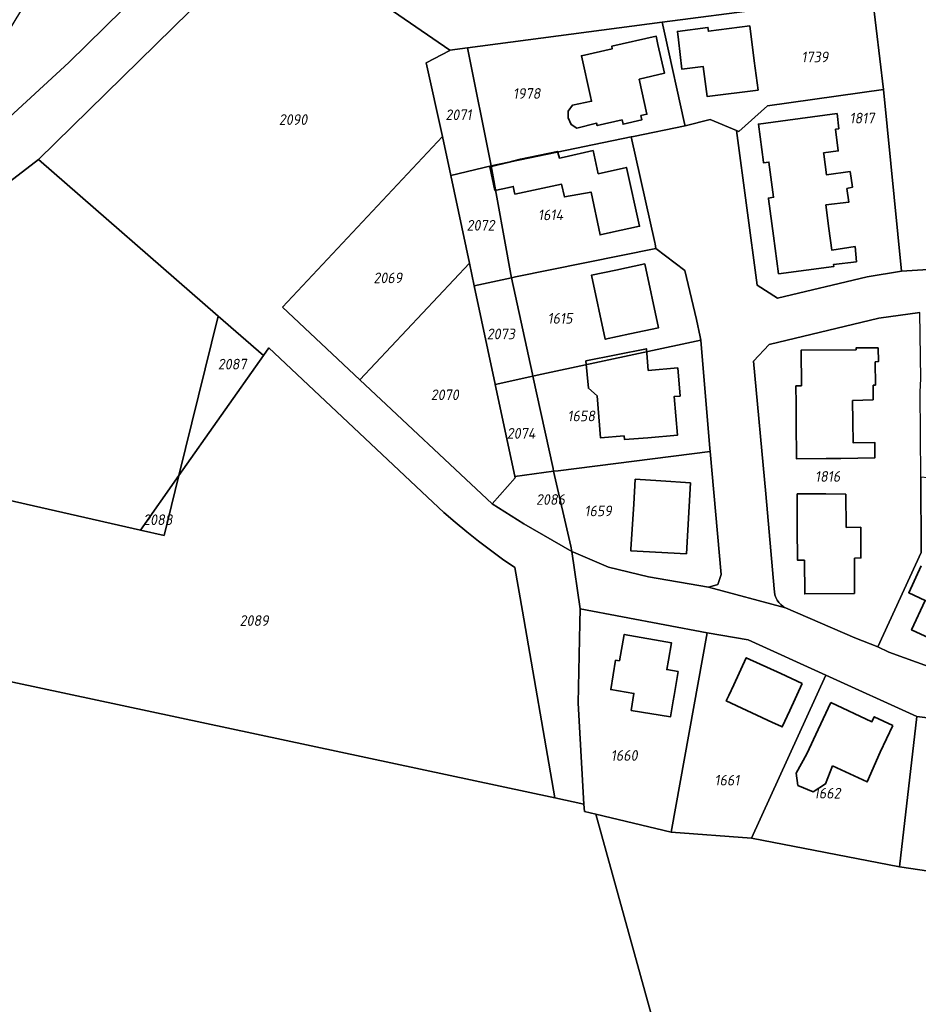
# Model space of a CAD drawing. Extents: x 177930 to 190767, y 381068 to 392034.
# Tile 284 of 318: x 181770 to 181922, y 390168 to 390335. Entities that reach past the tile are written whole.
import ezdxf
from ezdxf.enums import TextEntityAlignment as Align

# ---------------------------------------------------------------- set-up
doc = ezdxf.new("R2010")
doc.units = 0
for name, color, linetype, lineweight in [('B-XX-KG-GRENS_PERCEEL-GV', 150, 'Continuous', 25), ('B-XX-KG-GRENS_PERCEEL-S', 150, 'Continuous', 25), ('B-XX-OG-BEBOUWING-G', 7, 'Continuous', 35)]:
    doc.layers.add(name, color=color, linetype=linetype, lineweight=lineweight)
doc.styles.add('NLCS-ISO', font='NLCS-ISO.ttf', dxfattribs={"height": 1.8})

# ---------------------------------------------------------------- blocks, each defined once
blk = doc.blocks.new('SKG-PERCEELNUMMER-SO')
at = {"layer": 'DefPoints'}
blk.add_point((0, 0), dxfattribs=at)
at = {"style": 'NLCS-ISO', "oblique": 10, "flags": 1}
blk.add_attdef('GEMEENTECODE', text='', height=1.8, dxfattribs=at).set_placement((-0.5, 2.55), align=Align.MIDDLE_RIGHT)
blk.add_attdef('SECTIE', text='', height=1.8, dxfattribs=at).set_placement((0.5, 2.5), align=Align.MIDDLE_LEFT)
at = {"style": 'NLCS-ISO', "oblique": 10}
blk.add_attdef('PERCEELNUMMER', text='', height=1.8, dxfattribs=at).set_placement((0, 0), align=Align.MIDDLE_CENTER)

msp = doc.modelspace()

# ---------------------------------------------------------------- linework, layer by layer
at = {"layer": 'B-XX-KG-GRENS_PERCEEL-GV'}
for points in [[(181948.075, 390305.275), (181948.243, 390314.034), (181948.409, 390323.018), (181948.442, 390327.533), (181948.369, 390332.573), (181948.163, 390341.304), (181947.915, 390341.273), (181947.205, 390350.104), (181946.517, 390358.496), (181945.8, 390367.248), (181945.344, 390372.603), (181925.454, 390373.407), (181926.437, 390396.357), (181928.715, 390398.321), (181912.57, 390399.254), (181915.236, 390378.847), (181916.583, 390368.938), (181917.931, 390359.018), (181919.258, 390349.099), (181920.585, 390339.187), (181914.105, 390338.32), (181915.93, 390322.754), (181918.975, 390292.056), (181947.932, 390293.871)], [(181894.651, 390345.811), (181893.267, 390355.714), (181892.531, 390360.979), (181871.432, 390357.501), (181865.681, 390396.085), (181843.122, 390392.415), (181850.221, 390338.525), (181838.613, 390336.7), (181814.876, 390353.719), (181813.017, 390349.849), (181842.81, 390329.372), (181845.784, 390329.764), (181878.58, 390334.083), (181895.969, 390336.374)], [(181789.273, 390384.642), (181794.34, 390375.774), (181762.136, 390322.44), (181767.104, 390316.775), (181778.486, 390327.3), (181802.86, 390351.282), (181806.482, 390357.47), (181812.113, 390367.778), (181813.887, 390372.365), (181821.202, 390389.479)], [(181812.228, 390279.115), (181839.939, 390253.086), (181841.795, 390251.366), (181843.693, 390249.694), (181845.633, 390248.069), (181847.612, 390246.493), (181849.63, 390244.966), (181851.686, 390243.491), (181853.777, 390242.067), (181855.047, 390234.726), (181860.507, 390203.181), (181865.415, 390202.133), (181864.414, 390219.196), (181864.733, 390232.689), (181864.79, 390235.091), (181863.376, 390244.762), (181855.288, 390249.434), (181849.899, 390252.814), (181827.615, 390273.715), (181814.527, 390286.018), (181841.532, 390314.797), (181838.764, 390327.212), (181842.801, 390329.329), (181842.81, 390329.372), (181813.017, 390349.849), (181773.381, 390310.935), (181803.723, 390284.477), (181811.331, 390277.841)], [(181886.677, 390317.651), (181891.154, 390315.819), (181891.536, 390315.663), (181896.403, 390320.007), (181915.93, 390322.754), (181914.105, 390338.32), (181895.86, 390335.879), (181895.969, 390336.374), (181878.58, 390334.083), (181879.031, 390332.057), (181882.382, 390317.004), (181882.465, 390316.631)], [(181873.787, 390314.806), (181882.465, 390316.631), (181882.382, 390317.004), (181879.031, 390332.057), (181878.58, 390334.083), (181845.784, 390329.764), (181849.771, 390309.828), (181873.388, 390314.723)], [(181849.771, 390309.828), (181845.784, 390329.764), (181842.81, 390329.372), (181842.801, 390329.329), (181838.764, 390327.212), (181841.532, 390314.797), (181842.93, 390308.238)], [(181891.154, 390315.819), (181894.656, 390289.721), (181898.051, 390287.508), (181913.198, 390291.147), (181918.975, 390292.056), (181915.93, 390322.754), (181896.403, 390320.007), (181891.536, 390315.663)], [(181827.615, 390273.715), (181846.09, 390293.42), (181842.93, 390308.238), (181841.532, 390314.797), (181814.527, 390286.018)], [(181853.199, 390290.97), (181853.885, 390291.108), (181877.561, 390295.892), (181877.404, 390296.714), (181877.362, 390296.902), (181873.388, 390314.723), (181849.771, 390309.828), (181853.097, 390291.532)], [(181790.584, 390248.358), (181797.075, 390257.582), (181803.723, 390284.477), (181773.381, 390310.935), (181737.72, 390283.516), (181738.646, 390282.497), (181713.147, 390265.998)], [(181846.904, 390289.588), (181853.199, 390290.97), (181853.097, 390291.532), (181849.771, 390309.828), (181842.93, 390308.238), (181846.09, 390293.42)], [(181856.778, 390274.38), (181857.526, 390274.54), (181885.126, 390280.454), (181885.009, 390281.004), (181884.394, 390283.917), (181882.442, 390292.211), (181877.561, 390295.892), (181853.885, 390291.108), (181853.199, 390290.97), (181856.706, 390274.71)], [(181849.899, 390252.814), (181853.793, 390257.18), (181853.741, 390257.421), (181853.727, 390257.488), (181850.439, 390272.957), (181850.426, 390273.019), (181846.904, 390289.588), (181846.09, 390293.42), (181827.615, 390273.715)], [(181850.439, 390272.957), (181856.778, 390274.38), (181856.706, 390274.71), (181853.199, 390290.97), (181846.904, 390289.588), (181850.426, 390273.019)], [(181899.435, 390235.246), (181911.128, 390230.202), (181914.998, 390228.663), (181922.29, 390244.581), (181922.232, 390257.286), (181922.148, 390271.7), (181922.255, 390273.886), (181922.069, 390285.13), (181915.174, 390284.173), (181896.644, 390279.686), (181894.019, 390276.89), (181896.087, 390254.524), (181897.527, 390238.453), (181897.547, 390237.963), (181897.637, 390237.481), (181897.793, 390237.016), (181898.014, 390236.578), (181898.294, 390236.172), (181898.629, 390235.81), (181899.011, 390235.499)], [(181803.723, 390284.477), (181797.075, 390257.582), (181811.331, 390277.841)], [(181860.3, 390258.313), (181861.071, 390258.41), (181886.701, 390261.628), (181886.657, 390262.149), (181885.126, 390280.454), (181857.526, 390274.54), (181856.778, 390274.38), (181860.202, 390258.759)], [(181860.507, 390203.181), (181855.047, 390234.726), (181853.777, 390242.067), (181851.686, 390243.491), (181849.63, 390244.966), (181847.612, 390246.493), (181845.633, 390248.069), (181843.693, 390249.694), (181841.795, 390251.366), (181839.939, 390253.086), (181812.228, 390279.115), (181811.331, 390277.841), (181797.075, 390257.582), (181794.571, 390247.451), (181790.584, 390248.358), (181713.147, 390265.998), (181712.009, 390265.425), (181699.715, 390258.17), (181691.019, 390253.604), (181684.133, 390250.235), (181679.433, 390248.622), (181671.236, 390246.392), (181664.974, 390245.245), (181664.123, 390245.12)], [(181853.741, 390257.421), (181860.3, 390258.313), (181860.202, 390258.759), (181856.778, 390274.38), (181850.439, 390272.957), (181853.727, 390257.488)], [(181886.416, 390238.771), (181887.446, 390239.057), (181887.985, 390239.207), (181888.57, 390240.908), (181886.701, 390261.628), (181861.071, 390258.41), (181860.3, 390258.313), (181863.176, 390245.641), (181863.376, 390244.762), (181864.031, 390244.483), (181869.546, 390242.138), (181876.281, 390240.517)], [(181790.584, 390248.358), (181794.571, 390247.451), (181797.075, 390257.582)], [(181855.288, 390249.434), (181863.376, 390244.762), (181863.176, 390245.641), (181860.3, 390258.313), (181853.741, 390257.421), (181853.793, 390257.18), (181849.899, 390252.814)], [(181930.528, 390256.532), (181922.232, 390257.286), (181922.29, 390244.581), (181914.998, 390228.663), (181916.839, 390227.801), (181924.182, 390225.137), (181926.008, 390229.078), (181929.214, 390237.177), (181930.94, 390240.972), (181932.001, 390256.381)], [(181747.49, 389919.638), (181942.456, 389929.319), (181936.143, 389952.125), (181867.405, 390200.45), (181865.486, 390200.914), (181865.415, 390202.133), (181860.507, 390203.181), (181664.123, 390245.12), (181659.938, 390246.014), (181654.508, 390244.364), (181639.87, 390244.117), (181640.973, 390242.767), (181696.559, 390174.745), (181796.87, 390052.108), (181713.534, 389996.138), (181729.647, 389974.368)], [(181880.109, 390197.381), (181886.214, 390231.035), (181864.79, 390235.091), (181864.733, 390232.689), (181864.414, 390219.196), (181865.415, 390202.133), (181865.486, 390200.914), (181867.405, 390200.45)], [(181880.109, 390197.381), (181893.659, 390196.409), (181906.239, 390223.921), (181893.12, 390229.888), (181886.214, 390231.035)], [(181893.659, 390196.409), (181918.637, 390191.58), (181921.584, 390216.913), (181906.239, 390223.921)], [(181918.637, 390191.58), (181935.037, 390189.152), (181938.034, 390214.925), (181921.584, 390216.913)], [(182051.919, 390171.895), (182051.137, 390171.963), (182021.46, 390176.357), (181999.143, 390179.661), (181984.174, 390181.877), (181967.624, 390184.327), (181951.233, 390186.754), (181935.037, 390189.152), (181918.637, 390191.58), (181893.659, 390196.409), (181880.109, 390197.381), (181867.405, 390200.45), (181936.143, 389952.125), (182209.411, 389952.965), (182209.806, 389999.559), (182209.428, 390052.632), (182165.746, 390052.161), (182143.982, 390051.927), (182122.444, 390051.695), (182101.371, 390051.468), (182056.167, 390051.537), (182055.108, 390170.901), (182051.789, 390171.116)]]:
    msp.add_lwpolyline(points, close=True, dxfattribs=at)
for points in [[(181737.72, 390283.516), (181773.381, 390310.935), (181813.017, 390349.849)], [(181802.86, 390351.282), (181778.486, 390327.3), (181767.104, 390316.775)], [(181947.932, 390293.871), (181918.975, 390292.056), (181913.198, 390291.147), (181898.051, 390287.508), (181894.656, 390289.721), (181891.154, 390315.819), (181886.677, 390317.651), (181882.465, 390316.631), (181873.787, 390314.806), (181873.388, 390314.723), (181877.362, 390296.902), (181877.404, 390296.714), (181877.561, 390295.892), (181882.442, 390292.211), (181884.394, 390283.917), (181885.009, 390281.004), (181885.126, 390280.454), (181886.657, 390262.149), (181886.701, 390261.628), (181888.57, 390240.908), (181887.985, 390239.207), (181887.446, 390239.057), (181886.416, 390238.771), (181899.435, 390235.246), (181899.011, 390235.499), (181898.629, 390235.81), (181898.294, 390236.172), (181898.014, 390236.578), (181897.793, 390237.016), (181897.637, 390237.481), (181897.547, 390237.963), (181897.527, 390238.453), (181896.087, 390254.524), (181894.019, 390276.89), (181896.644, 390279.686), (181915.174, 390284.173), (181922.069, 390285.13)], [(181924.182, 390225.137), (181916.839, 390227.801), (181914.998, 390228.663), (181911.128, 390230.202), (181899.435, 390235.246), (181886.416, 390238.771), (181876.281, 390240.517), (181869.546, 390242.138), (181864.031, 390244.483), (181863.376, 390244.762), (181864.79, 390235.091), (181886.214, 390231.035), (181893.12, 390229.888), (181906.239, 390223.921), (181921.584, 390216.913), (181938.034, 390214.925)]]:
    msp.add_lwpolyline(points, dxfattribs=at)
at = {"layer": 'B-XX-OG-BEBOUWING-G'}
for points in [[(181893.382, 390333.468), (181886.398, 390332.554), (181886.312, 390333.211), (181881.18, 390332.538), (181881.348, 390331.131), (181881.942, 390326.167), (181885.547, 390326.597), (181886.22, 390321.538), (181894.778, 390322.64), (181894.139, 390327.599)], [(181874.699, 390324.503), (181878.986, 390325.476), (181877.88, 390330.352), (181877.595, 390331.727), (181870.1, 390330.032), (181870.198, 390329.602), (181864.978, 390328.422), (181866.536, 390321.53), (181866.709, 390320.766), (181863.468, 390320.079), (181862.758, 390319.054), (181862.72, 390317.974), (181863.241, 390316.819), (181864.192, 390316.232), (181867.553, 390317.049), (181867.643, 390316.654), (181871.856, 390317.61), (181872.021, 390316.88), (181875.174, 390317.595), (181875.008, 390318.326), (181876.032, 390318.559)], [(181850.369, 390305.7), (181852.779, 390306.224), (181853.469, 390306.374), (181853.766, 390305.077), (181861.648, 390306.753), (181862.109, 390304.598), (181866.601, 390305.429), (181868.122, 390298.207), (181869.903, 390298.582), (181874.783, 390299.67), (181872.574, 390309.583), (181867.811, 390308.521), (181866.943, 390312.415), (181862.062, 390311.327), (181861.262, 390311.149), (181861.158, 390311.556), (181860.968, 390312.299), (181854.733, 390310.969), (181852.541, 390310.432), (181850.025, 390309.817), (181849.505, 390309.69)], [(181875.67, 390293.33), (181870.783, 390292.27), (181866.689, 390291.409), (181869.01, 390280.58), (181873.123, 390281.48), (181878.01, 390282.54)], [(181881.654, 390271.01), (181881.246, 390275.751), (181876.264, 390275.322), (181875.947, 390278.999), (181865.736, 390276.93), (181866.158, 390272.33), (181867.652, 390271.032), (181868.203, 390263.93), (181872.177, 390264.285), (181872.224, 390263.671), (181876.184, 390263.962), (181881.166, 390264.391), (181880.604, 390270.919)], [(181883.407, 390256.359), (181878.39, 390256.667), (181874.073, 390256.948), (181873.807, 390252.745), (181873.33, 390245.19), (181873.312, 390244.907), (181882.704, 390244.393)]]:
    msp.add_lwpolyline(points, close=True, dxfattribs=at)
for points in [[(181907.854, 390316.024), (181908.404, 390316.099), (181908.106, 390318.676), (181899.81, 390317.554), (181894.854, 390316.891), (181895.712, 390310.478)], [(181905.867, 390311.836), (181905.839, 390312.045), (181908.302, 390312.384), (181907.854, 390316.024)], [(181910.331, 390308.875), (181906.343, 390308.334), (181905.867, 390311.836)], [(181895.712, 390310.478), (181895.728, 390310.355), (181896.618, 390310.474), (181897.411, 390304.544), (181896.529, 390304.426), (181896.551, 390304.264)], [(181909.785, 390306.034), (181910.706, 390306.237), (181910.331, 390308.875)], [(181906.22, 390303.274), (181910.103, 390303.741), (181909.785, 390306.034)], [(181896.551, 390304.264), (181897.382, 390298.048)], [(181906.732, 390299.299), (181906.22, 390303.274)], [(181911.179, 390296.23), (181907.204, 390295.641), (181906.732, 390299.299)], [(181897.382, 390298.048), (181898.24, 390291.635), (181907.57, 390292.883), (181907.532, 390293.225), (181911.378, 390293.671), (181911.179, 390296.23)], [(181915.021, 390279.161), (181911.318, 390279.127), (181911.321, 390278.808), (181902.037, 390278.722), (181902.092, 390272.714)], [(181914.53, 390276.772), (181915.084, 390276.813), (181915.021, 390279.161)], [(181914.189, 390272.847), (181914.596, 390272.853), (181914.53, 390276.772)], [(181902.092, 390272.714), (181901.178, 390272.706), (181901.205, 390269.717), (181901.234, 390266.604)], [(181910.738, 390270.273), (181914.193, 390270.379), (181914.189, 390272.847)], [(181910.783, 390266.693), (181910.738, 390270.273)], [(181901.234, 390266.604), (181901.291, 390260.39), (181906.29, 390260.44)], [(181908.743, 390260.481), (181914.508, 390260.579), (181914.469, 390263.167), (181910.829, 390263.112), (181910.783, 390266.693)], [(181906.29, 390260.44), (181908.743, 390260.481)], [(181901.377, 390254.502), (181901.402, 390248.782)], [(181905.996, 390254.483), (181901.377, 390254.502)], [(181906.223, 390254.482), (181905.996, 390254.483)], [(181909.613, 390254.447), (181906.223, 390254.482)], [(181909.621, 390248.818), (181909.613, 390254.447)], [(181901.402, 390248.782), (181901.426, 390243.32), (181902.628, 390243.308)], [(181912.148, 390248.871), (181909.621, 390248.818)], [(181911.047, 390243.671), (181912.15, 390243.69), (181912.148, 390248.871)], [(181911.042, 390243.345), (181911.047, 390243.671)], [(181902.628, 390243.308), (181902.672, 390237.617), (181911.07, 390237.682)], [(181911.031, 390242.682), (181911.042, 390243.345)], [(181911.07, 390237.682), (181911.031, 390242.682)], [(181922.298, 390242.356), (181920.199, 390237.818), (181922.998, 390236.523), (181920.692, 390231.538), (181926.004, 390229.08)], [(181879.652, 390226.415), (181880.178, 390229.359), (181872.21, 390230.781), (181871.412, 390226.314)], [(181871.412, 390226.314), (181870.744, 390226.425), (181869.919, 390221.461), (181873.852, 390220.808), (181873.379, 390217.958), (181879.999, 390216.857), (181880.451, 390219.568)], [(181881.33, 390224.49), (181879.371, 390224.84), (181879.652, 390226.415)], [(181902.24, 390222.51), (181898.631, 390224.158), (181892.78, 390226.83), (181890.703, 390222.282)], [(181880.451, 390219.568), (181880.61, 390220.461), (181881.33, 390224.49)], [(181890.703, 390222.282), (181889.858, 390220.461), (181889.431, 390219.54), (181897.216, 390215.935), (181898.631, 390215.28), (181898.868, 390215.17), (181900.163, 390217.962)], [(181900.163, 390217.962), (181902.24, 390222.51)], [(181907.063, 390219.261), (181904.953, 390214.728)], [(181917.52, 390215.419), (181914.397, 390216.873), (181914.005, 390216.03), (181907.063, 390219.261)], [(181915.41, 390210.886), (181917.52, 390215.419)], [(181904.953, 390214.728), (181902.986, 390210.622), (181901.229, 390207.336), (181901.519, 390205.289), (181904.067, 390204.214), (181906.177, 390205.542), (181907.328, 390208.611)], [(181907.328, 390208.611), (181913.192, 390205.895), (181915.41, 390210.886)]]:
    msp.add_lwpolyline(points, dxfattribs=at)

# ---------------------------------------------------------------- block references
at = {"layer": 'B-XX-KG-GRENS_PERCEEL-S'}
for p, values in [((181904.367, 390328.229), {'PERCEELNUMMER': '1739'}), ((181855.748, 390322.065), {'PERCEELNUMMER': '1978'}), ((181816.336, 390317.661), {'PERCEELNUMMER': '2090'}), ((181844.242, 390318.471), {'PERCEELNUMMER': '2071'}), ((181912.326, 390317.909), {'PERCEELNUMMER': '1817'}), ((181859.784, 390301.577), {'PERCEELNUMMER': '1614'}), ((181847.972, 390299.824), {'PERCEELNUMMER': '2072'}), ((181832.324, 390290.946), {'PERCEELNUMMER': '2069'}), ((181861.377, 390284.117), {'PERCEELNUMMER': '1615'}), ((181851.39, 390281.487), {'PERCEELNUMMER': '2073'}), ((181806.062, 390276.389), {'PERCEELNUMMER': '2087'}), ((181841.931, 390271.212), {'PERCEELNUMMER': '2070'}), ((181864.951, 390267.645), {'PERCEELNUMMER': '1658'}), ((181854.809, 390264.705), {'PERCEELNUMMER': '2074'}), ((181906.522, 390257.434), {'PERCEELNUMMER': '1816'}), ((181859.768, 390253.545), {'PERCEELNUMMER': '2086'}), ((181867.805, 390251.62), {'PERCEELNUMMER': '1659'}), ((181793.518, 390250.133), {'PERCEELNUMMER': '2088'}), ((181809.765, 390233.111), {'PERCEELNUMMER': '2089'}), ((181872.195, 390210.349), {'PERCEELNUMMER': '1660'}), ((181889.537, 390206.178), {'PERCEELNUMMER': '1661'}), ((181906.441, 390203.983), {'PERCEELNUMMER': '1662'})]:
    msp.add_blockref('SKG-PERCEELNUMMER-SO', p, dxfattribs=at).add_auto_attribs(values)

doc.saveas('drawing.dxf')
